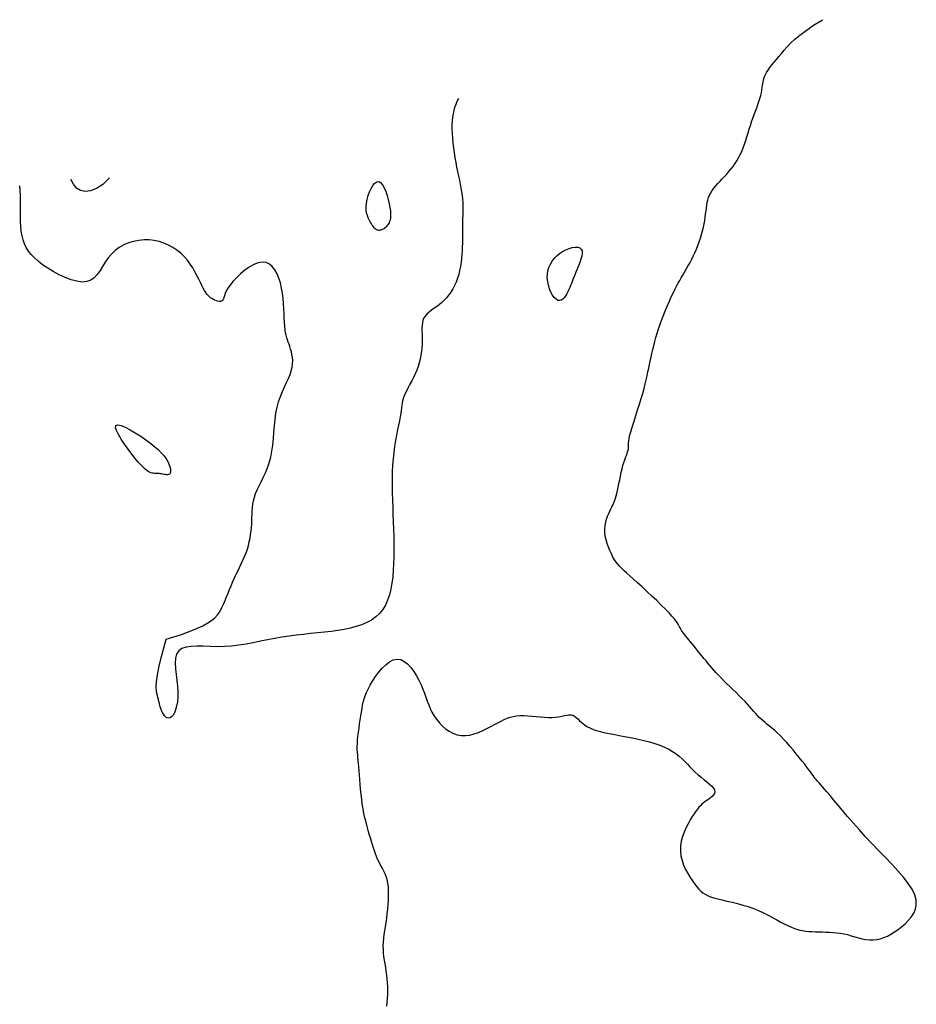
# Model space of a CAD drawing. Header units: millimetres. Extents: x 32690613 to 32693367, y 5343692 to 5344708.
# Tile 928 of 1009: x 32692984 to 32692999, y 5344616 to 5344633. Entities that reach past the tile are written whole.
import ezdxf

# ---------------------------------------------------------------- set-up
doc = ezdxf.new("R2010")
doc.units = ezdxf.units.MM
doc.header["$LTSCALE"] = 20
doc.layers.add('02-DGM_HL_491.00', color=62, linetype='Continuous')

msp = doc.modelspace()

# ---------------------------------------------------------------- linework, layer by layer
at = {"layer": '02-DGM_HL_491.00', "elevation": 491, "flags": 128}
for points in [[(32692990.021, 5344615.986), (32692990.028, 5344616.052), (32692990.034, 5344616.119), (32692990.037, 5344616.187), (32692990.039, 5344616.255), (32692990.038, 5344616.323), (32692990.034, 5344616.392), (32692990.028, 5344616.459), (32692990.02, 5344616.525), (32692990.01, 5344616.59), (32692990, 5344616.654), (32692989.989, 5344616.718), (32692989.978, 5344616.781), (32692989.97, 5344616.844), (32692989.963, 5344616.906), (32692989.96, 5344616.968), (32692989.959, 5344617.031), (32692989.963, 5344617.094), (32692989.968, 5344617.158), (32692989.976, 5344617.224), (32692989.986, 5344617.291), (32692989.996, 5344617.36), (32692990.007, 5344617.432), (32692990.018, 5344617.507), (32692990.028, 5344617.585), (32692990.036, 5344617.664), (32692990.044, 5344617.745), (32692990.049, 5344617.825), (32692990.051, 5344617.904), (32692990.051, 5344617.979), (32692990.047, 5344618.05), (32692990.038, 5344618.115), (32692990.026, 5344618.174), (32692990.01, 5344618.227), (32692989.991, 5344618.276), (32692989.97, 5344618.32), (32692989.947, 5344618.363), (32692989.924, 5344618.404), (32692989.901, 5344618.444), (32692989.879, 5344618.486), (32692989.859, 5344618.529), (32692989.84, 5344618.574), (32692989.822, 5344618.621), (32692989.804, 5344618.67), (32692989.787, 5344618.722), (32692989.771, 5344618.777), (32692989.753, 5344618.834), (32692989.736, 5344618.895), (32692989.717, 5344618.958), (32692989.698, 5344619.024), (32692989.679, 5344619.094), (32692989.661, 5344619.166), (32692989.642, 5344619.241), (32692989.625, 5344619.318), (32692989.61, 5344619.398), (32692989.596, 5344619.481), (32692989.585, 5344619.566), (32692989.575, 5344619.652), (32692989.567, 5344619.738), (32692989.56, 5344619.823), (32692989.554, 5344619.905), (32692989.548, 5344619.982), (32692989.543, 5344620.055), (32692989.538, 5344620.121), (32692989.532, 5344620.18), (32692989.526, 5344620.232), (32692989.521, 5344620.281), (32692989.516, 5344620.327), (32692989.512, 5344620.372), (32692989.51, 5344620.419), (32692989.509, 5344620.469), (32692989.511, 5344620.523), (32692989.515, 5344620.584), (32692989.521, 5344620.649), (32692989.53, 5344620.719), (32692989.539, 5344620.79), (32692989.549, 5344620.862), (32692989.56, 5344620.934), (32692989.571, 5344621.003), (32692989.581, 5344621.068), (32692989.591, 5344621.128), (32692989.601, 5344621.185), (32692989.613, 5344621.24), (32692989.627, 5344621.294), (32692989.644, 5344621.349), (32692989.667, 5344621.405), (32692989.695, 5344621.466), (32692989.73, 5344621.532), (32692989.773, 5344621.604), (32692989.822, 5344621.68), (32692989.878, 5344621.754), (32692989.937, 5344621.824), (32692990, 5344621.885), (32692990.065, 5344621.934), (32692990.13, 5344621.968), (32692990.195, 5344621.981), (32692990.259, 5344621.973), (32692990.32, 5344621.944), (32692990.378, 5344621.898), (32692990.433, 5344621.84), (32692990.484, 5344621.771), (32692990.531, 5344621.696), (32692990.574, 5344621.617), (32692990.611, 5344621.539), (32692990.642, 5344621.464), (32692990.67, 5344621.392), (32692990.695, 5344621.323), (32692990.718, 5344621.257), (32692990.743, 5344621.192), (32692990.769, 5344621.129), (32692990.799, 5344621.067), (32692990.834, 5344621.006), (32692990.875, 5344620.945), (32692990.923, 5344620.886), (32692990.976, 5344620.831), (32692991.034, 5344620.781), (32692991.096, 5344620.737), (32692991.162, 5344620.702), (32692991.232, 5344620.676), (32692991.304, 5344620.663), (32692991.378, 5344620.661), (32692991.454, 5344620.671), (32692991.529, 5344620.69), (32692991.604, 5344620.716), (32692991.678, 5344620.747), (32692991.749, 5344620.782), (32692991.817, 5344620.817), (32692991.88, 5344620.852), (32692991.939, 5344620.884), (32692991.994, 5344620.913), (32692992.047, 5344620.939), (32692992.099, 5344620.961), (32692992.15, 5344620.979), (32692992.203, 5344620.994), (32692992.259, 5344621.003), (32692992.319, 5344621.008), (32692992.384, 5344621.008), (32692992.453, 5344621.005), (32692992.525, 5344620.999), (32692992.598, 5344620.991), (32692992.671, 5344620.984), (32692992.742, 5344620.978), (32692992.811, 5344620.974), (32692992.876, 5344620.974), (32692992.936, 5344620.979), (32692992.991, 5344620.987), (32692993.041, 5344620.997), (32692993.087, 5344621.006), (32692993.128, 5344621.014), (32692993.166, 5344621.019), (32692993.201, 5344621.019), (32692993.232, 5344621.012), (32692993.262, 5344620.997), (32692993.29, 5344620.976), (32692993.319, 5344620.949), (32692993.35, 5344620.919), (32692993.386, 5344620.886), (32692993.427, 5344620.853), (32692993.476, 5344620.82), (32692993.535, 5344620.79), (32692993.604, 5344620.763), (32692993.682, 5344620.739), (32692993.768, 5344620.717), (32692993.861, 5344620.697), (32692993.958, 5344620.678), (32692994.059, 5344620.66), (32692994.16, 5344620.641), (32692994.262, 5344620.621), (32692994.363, 5344620.6), (32692994.461, 5344620.576), (32692994.556, 5344620.551), (32692994.647, 5344620.523), (32692994.733, 5344620.494), (32692994.814, 5344620.461), (32692994.889, 5344620.426), (32692994.956, 5344620.388), (32692995.017, 5344620.348), (32692995.071, 5344620.305), (32692995.12, 5344620.26), (32692995.167, 5344620.214), (32692995.211, 5344620.167), (32692995.254, 5344620.12), (32692995.299, 5344620.074), (32692995.346, 5344620.028), (32692995.396, 5344619.984), (32692995.448, 5344619.941), (32692995.5, 5344619.9), (32692995.549, 5344619.861), (32692995.593, 5344619.823), (32692995.631, 5344619.787), (32692995.66, 5344619.753), (32692995.677, 5344619.722), (32692995.683, 5344619.692), (32692995.677, 5344619.664), (32692995.662, 5344619.637), (32692995.64, 5344619.612), (32692995.613, 5344619.588), (32692995.582, 5344619.565), (32692995.55, 5344619.543), (32692995.519, 5344619.521), (32692995.489, 5344619.499), (32692995.462, 5344619.476), (32692995.436, 5344619.451), (32692995.41, 5344619.423), (32692995.384, 5344619.391), (32692995.356, 5344619.354), (32692995.327, 5344619.311), (32692995.295, 5344619.262), (32692995.26, 5344619.205), (32692995.224, 5344619.14), (32692995.189, 5344619.071), (32692995.156, 5344618.996), (32692995.128, 5344618.917), (32692995.106, 5344618.836), (32692995.093, 5344618.753), (32692995.09, 5344618.67), (32692995.099, 5344618.587), (32692995.119, 5344618.506), (32692995.147, 5344618.426), (32692995.181, 5344618.35), (32692995.22, 5344618.278), (32692995.261, 5344618.212), (32692995.302, 5344618.15), (32692995.341, 5344618.096), (32692995.376, 5344618.049), (32692995.41, 5344618.009), (32692995.443, 5344617.974), (32692995.478, 5344617.945), (32692995.516, 5344617.92), (32692995.559, 5344617.897), (32692995.608, 5344617.877), (32692995.667, 5344617.859), (32692995.735, 5344617.84), (32692995.812, 5344617.822), (32692995.895, 5344617.803), (32692995.984, 5344617.782), (32692996.076, 5344617.76), (32692996.169, 5344617.735), (32692996.262, 5344617.707), (32692996.353, 5344617.675), (32692996.44, 5344617.639), (32692996.524, 5344617.601), (32692996.604, 5344617.56), (32692996.68, 5344617.519), (32692996.754, 5344617.478), (32692996.824, 5344617.44), (32692996.892, 5344617.404), (32692996.957, 5344617.373), (32692997.019, 5344617.347), (32692997.08, 5344617.326), (32692997.139, 5344617.309), (32692997.196, 5344617.296), (32692997.254, 5344617.286), (32692997.31, 5344617.279), (32692997.368, 5344617.275), (32692997.425, 5344617.272), (32692997.484, 5344617.27), (32692997.544, 5344617.269), (32692997.604, 5344617.268), (32692997.665, 5344617.266), (32692997.727, 5344617.262), (32692997.789, 5344617.257), (32692997.852, 5344617.249), (32692997.915, 5344617.238), (32692997.978, 5344617.223), (32692998.041, 5344617.205), (32692998.105, 5344617.187), (32692998.168, 5344617.169), (32692998.231, 5344617.153), (32692998.294, 5344617.141), (32692998.357, 5344617.133), (32692998.42, 5344617.132), (32692998.482, 5344617.138), (32692998.544, 5344617.152), (32692998.606, 5344617.172), (32692998.667, 5344617.199), (32692998.728, 5344617.232), (32692998.789, 5344617.27), (32692998.85, 5344617.313), (32692998.911, 5344617.36), (32692998.971, 5344617.411), (32692999.028, 5344617.467), (32692999.079, 5344617.527), (32692999.121, 5344617.592), (32692999.151, 5344617.663), (32692999.166, 5344617.739), (32692999.163, 5344617.822), (32692999.14, 5344617.911), (32692999.094, 5344618.007), (32692999.027, 5344618.108), (32692998.944, 5344618.215), (32692998.847, 5344618.327), (32692998.741, 5344618.442), (32692998.628, 5344618.559), (32692998.512, 5344618.679), (32692998.396, 5344618.799), (32692998.284, 5344618.92), (32692998.177, 5344619.039), (32692998.075, 5344619.154), (32692997.979, 5344619.265), (32692997.891, 5344619.369), (32692997.81, 5344619.465), (32692997.738, 5344619.551), (32692997.676, 5344619.626), (32692997.623, 5344619.688), (32692997.58, 5344619.738), (32692997.544, 5344619.779), (32692997.515, 5344619.812), (32692997.491, 5344619.838), (32692997.47, 5344619.861), (32692997.452, 5344619.882), (32692997.436, 5344619.901), (32692997.419, 5344619.922), (32692997.402, 5344619.945), (32692997.383, 5344619.971), (32692997.361, 5344620), (32692997.337, 5344620.033), (32692997.309, 5344620.071), (32692997.276, 5344620.115), (32692997.238, 5344620.165), (32692997.194, 5344620.221), (32692997.145, 5344620.283), (32692997.092, 5344620.347), (32692997.037, 5344620.414), (32692996.98, 5344620.48), (32692996.923, 5344620.545), (32692996.867, 5344620.606), (32692996.814, 5344620.661), (32692996.763, 5344620.71), (32692996.716, 5344620.753), (32692996.672, 5344620.79), (32692996.63, 5344620.824), (32692996.591, 5344620.855), (32692996.554, 5344620.885), (32692996.519, 5344620.914), (32692996.486, 5344620.943), (32692996.454, 5344620.974), (32692996.423, 5344621.006), (32692996.392, 5344621.041), (32692996.36, 5344621.078), (32692996.326, 5344621.117), (32692996.29, 5344621.158), (32692996.251, 5344621.202), (32692996.207, 5344621.249), (32692996.159, 5344621.299), (32692996.108, 5344621.35), (32692996.054, 5344621.404), (32692995.999, 5344621.457), (32692995.943, 5344621.511), (32692995.889, 5344621.564), (32692995.837, 5344621.615), (32692995.788, 5344621.664), (32692995.744, 5344621.71), (32692995.703, 5344621.753), (32692995.666, 5344621.794), (32692995.631, 5344621.834), (32692995.598, 5344621.873), (32692995.566, 5344621.912), (32692995.534, 5344621.95), (32692995.501, 5344621.99), (32692995.468, 5344622.031), (32692995.434, 5344622.073), (32692995.4, 5344622.116), (32692995.365, 5344622.158), (32692995.332, 5344622.199), (32692995.299, 5344622.239), (32692995.268, 5344622.278), (32692995.239, 5344622.314), (32692995.212, 5344622.347), (32692995.187, 5344622.377), (32692995.164, 5344622.406), (32692995.144, 5344622.432), (32692995.126, 5344622.456), (32692995.11, 5344622.479), (32692995.096, 5344622.501), (32692995.084, 5344622.522), (32692995.073, 5344622.542), (32692995.062, 5344622.563), (32692995.05, 5344622.586), (32692995.034, 5344622.613), (32692995.012, 5344622.644), (32692994.983, 5344622.682), (32692994.944, 5344622.727), (32692994.895, 5344622.781), (32692994.833, 5344622.844), (32692994.761, 5344622.916), (32692994.681, 5344622.992), (32692994.598, 5344623.071), (32692994.513, 5344623.151), (32692994.429, 5344623.228), (32692994.35, 5344623.3), (32692994.279, 5344623.364), (32692994.217, 5344623.419), (32692994.163, 5344623.467), (32692994.118, 5344623.508), (32692994.078, 5344623.545), (32692994.044, 5344623.581), (32692994.013, 5344623.617), (32692993.984, 5344623.655), (32692993.955, 5344623.697), (32692993.926, 5344623.745), (32692993.898, 5344623.798), (32692993.871, 5344623.856), (32692993.846, 5344623.917), (32692993.824, 5344623.98), (32692993.806, 5344624.044), (32692993.793, 5344624.108), (32692993.786, 5344624.171), (32692993.786, 5344624.232), (32692993.792, 5344624.291), (32692993.803, 5344624.348), (32692993.817, 5344624.401), (32692993.834, 5344624.451), (32692993.853, 5344624.498), (32692993.871, 5344624.54), (32692993.889, 5344624.578), (32692993.906, 5344624.612), (32692993.921, 5344624.642), (32692993.934, 5344624.671), (32692993.947, 5344624.699), (32692993.958, 5344624.729), (32692993.97, 5344624.762), (32692993.981, 5344624.8), (32692993.992, 5344624.844), (32692994.004, 5344624.895), (32692994.016, 5344624.952), (32692994.029, 5344625.013), (32692994.042, 5344625.077), (32692994.056, 5344625.142), (32692994.069, 5344625.206), (32692994.084, 5344625.267), (32692994.098, 5344625.325), (32692994.114, 5344625.377), (32692994.129, 5344625.424), (32692994.143, 5344625.465), (32692994.157, 5344625.502), (32692994.169, 5344625.535), (32692994.179, 5344625.564), (32692994.187, 5344625.589), (32692994.192, 5344625.611), (32692994.195, 5344625.63), (32692994.195, 5344625.648), (32692994.194, 5344625.667), (32692994.194, 5344625.69), (32692994.195, 5344625.718), (32692994.199, 5344625.754), (32692994.207, 5344625.799), (32692994.22, 5344625.856), (32692994.238, 5344625.925), (32692994.262, 5344626.006), (32692994.29, 5344626.095), (32692994.319, 5344626.19), (32692994.351, 5344626.287), (32692994.382, 5344626.386), (32692994.412, 5344626.482), (32692994.439, 5344626.573), (32692994.463, 5344626.658), (32692994.483, 5344626.736), (32692994.501, 5344626.809), (32692994.517, 5344626.878), (32692994.531, 5344626.944), (32692994.544, 5344627.007), (32692994.557, 5344627.07), (32692994.569, 5344627.132), (32692994.583, 5344627.196), (32692994.597, 5344627.261), (32692994.612, 5344627.328), (32692994.629, 5344627.396), (32692994.648, 5344627.466), (32692994.668, 5344627.538), (32692994.69, 5344627.613), (32692994.715, 5344627.69), (32692994.742, 5344627.769), (32692994.771, 5344627.85), (32692994.802, 5344627.932), (32692994.834, 5344628.012), (32692994.867, 5344628.091), (32692994.9, 5344628.167), (32692994.932, 5344628.239), (32692994.963, 5344628.306), (32692994.994, 5344628.367), (32692995.023, 5344628.422), (32692995.051, 5344628.474), (32692995.079, 5344628.523), (32692995.106, 5344628.57), (32692995.134, 5344628.617), (32692995.162, 5344628.665), (32692995.191, 5344628.715), (32692995.221, 5344628.768), (32692995.251, 5344628.823), (32692995.281, 5344628.881), (32692995.311, 5344628.941), (32692995.34, 5344629.002), (32692995.368, 5344629.064), (32692995.394, 5344629.127), (32692995.417, 5344629.191), (32692995.438, 5344629.254), (32692995.457, 5344629.317), (32692995.473, 5344629.379), (32692995.487, 5344629.441), (32692995.499, 5344629.501), (32692995.51, 5344629.559), (32692995.519, 5344629.616), (32692995.527, 5344629.67), (32692995.534, 5344629.723), (32692995.54, 5344629.773), (32692995.547, 5344629.821), (32692995.556, 5344629.867), (32692995.566, 5344629.912), (32692995.579, 5344629.955), (32692995.595, 5344629.997), (32692995.615, 5344630.039), (32692995.64, 5344630.079), (32692995.67, 5344630.119), (32692995.702, 5344630.158), (32692995.738, 5344630.198), (32692995.775, 5344630.237), (32692995.813, 5344630.277), (32692995.852, 5344630.318), (32692995.89, 5344630.359), (32692995.928, 5344630.402), (32692995.964, 5344630.446), (32692996, 5344630.492), (32692996.033, 5344630.54), (32692996.065, 5344630.589), (32692996.096, 5344630.641), (32692996.124, 5344630.696), (32692996.151, 5344630.753), (32692996.175, 5344630.813), (32692996.198, 5344630.875), (32692996.219, 5344630.939), (32692996.24, 5344631.004), (32692996.26, 5344631.07), (32692996.28, 5344631.135), (32692996.3, 5344631.201), (32692996.321, 5344631.265), (32692996.343, 5344631.327), (32692996.365, 5344631.388), (32692996.388, 5344631.447), (32692996.409, 5344631.504), (32692996.43, 5344631.56), (32692996.448, 5344631.614), (32692996.465, 5344631.666), (32692996.478, 5344631.716), (32692996.489, 5344631.764), (32692996.497, 5344631.811), (32692996.504, 5344631.856), (32692996.511, 5344631.9), (32692996.518, 5344631.943), (32692996.528, 5344631.986), (32692996.54, 5344632.028), (32692996.557, 5344632.071), (32692996.579, 5344632.113), (32692996.605, 5344632.157), (32692996.636, 5344632.201), (32692996.67, 5344632.246), (32692996.708, 5344632.292), (32692996.749, 5344632.34), (32692996.792, 5344632.391), (32692996.836, 5344632.443), (32692996.883, 5344632.499), (32692996.935, 5344632.557), (32692996.995, 5344632.62), (32692997.068, 5344632.688), (32692997.156, 5344632.762), (32692997.263, 5344632.843), (32692997.392, 5344632.931), (32692997.548, 5344633.027)], [(32692991.256, 5344631.667), (32692991.231, 5344631.615), (32692991.209, 5344631.563), (32692991.191, 5344631.511), (32692991.175, 5344631.458), (32692991.163, 5344631.402), (32692991.154, 5344631.344), (32692991.148, 5344631.281), (32692991.145, 5344631.213), (32692991.145, 5344631.14), (32692991.148, 5344631.062), (32692991.153, 5344630.981), (32692991.161, 5344630.897), (32692991.171, 5344630.812), (32692991.182, 5344630.726), (32692991.195, 5344630.642), (32692991.21, 5344630.559), (32692991.225, 5344630.479), (32692991.241, 5344630.402), (32692991.257, 5344630.327), (32692991.272, 5344630.255), (32692991.287, 5344630.186), (32692991.3, 5344630.118), (32692991.311, 5344630.053), (32692991.32, 5344629.99), (32692991.326, 5344629.928), (32692991.33, 5344629.869), (32692991.332, 5344629.811), (32692991.332, 5344629.754), (32692991.331, 5344629.699), (32692991.33, 5344629.645), (32692991.328, 5344629.592), (32692991.327, 5344629.54), (32692991.326, 5344629.488), (32692991.326, 5344629.437), (32692991.326, 5344629.385), (32692991.326, 5344629.333), (32692991.326, 5344629.28), (32692991.326, 5344629.224), (32692991.325, 5344629.166), (32692991.323, 5344629.105), (32692991.32, 5344629.041), (32692991.316, 5344628.974), (32692991.31, 5344628.905), (32692991.301, 5344628.835), (32692991.291, 5344628.765), (32692991.277, 5344628.695), (32692991.261, 5344628.626), (32692991.241, 5344628.56), (32692991.217, 5344628.496), (32692991.19, 5344628.435), (32692991.16, 5344628.378), (32692991.126, 5344628.323), (32692991.09, 5344628.272), (32692991.051, 5344628.225), (32692991.01, 5344628.181), (32692990.968, 5344628.14), (32692990.923, 5344628.104), (32692990.878, 5344628.07), (32692990.834, 5344628.038), (32692990.791, 5344628.007), (32692990.751, 5344627.976), (32692990.716, 5344627.945), (32692990.685, 5344627.912), (32692990.661, 5344627.876), (32692990.644, 5344627.837), (32692990.634, 5344627.795), (32692990.628, 5344627.749), (32692990.626, 5344627.701), (32692990.627, 5344627.65), (32692990.629, 5344627.596), (32692990.631, 5344627.54), (32692990.631, 5344627.481), (32692990.629, 5344627.42), (32692990.625, 5344627.358), (32692990.617, 5344627.294), (32692990.607, 5344627.23), (32692990.594, 5344627.165), (32692990.577, 5344627.1), (32692990.558, 5344627.035), (32692990.535, 5344626.971), (32692990.508, 5344626.908), (32692990.48, 5344626.846), (32692990.45, 5344626.787), (32692990.419, 5344626.729), (32692990.39, 5344626.675), (32692990.363, 5344626.622), (32692990.338, 5344626.573), (32692990.318, 5344626.528), (32692990.303, 5344626.485), (32692990.292, 5344626.446), (32692990.284, 5344626.406), (32692990.277, 5344626.366), (32692990.272, 5344626.324), (32692990.266, 5344626.277), (32692990.26, 5344626.225), (32692990.25, 5344626.166), (32692990.238, 5344626.099), (32692990.222, 5344626.024), (32692990.206, 5344625.942), (32692990.188, 5344625.853), (32692990.17, 5344625.758), (32692990.154, 5344625.657), (32692990.139, 5344625.552), (32692990.127, 5344625.443), (32692990.119, 5344625.33), (32692990.114, 5344625.215), (32692990.112, 5344625.096), (32692990.112, 5344624.976), (32692990.114, 5344624.853), (32692990.117, 5344624.73), (32692990.122, 5344624.606), (32692990.126, 5344624.481), (32692990.131, 5344624.356), (32692990.136, 5344624.231), (32692990.139, 5344624.108), (32692990.142, 5344623.985), (32692990.142, 5344623.864), (32692990.141, 5344623.745), (32692990.137, 5344623.628), (32692990.131, 5344623.513), (32692990.121, 5344623.402), (32692990.107, 5344623.295), (32692990.088, 5344623.192), (32692990.064, 5344623.094), (32692990.033, 5344623.002), (32692989.995, 5344622.917), (32692989.948, 5344622.84), (32692989.893, 5344622.77), (32692989.828, 5344622.71), (32692989.755, 5344622.657), (32692989.673, 5344622.613), (32692989.584, 5344622.575), (32692989.488, 5344622.543), (32692989.387, 5344622.516), (32692989.281, 5344622.494), (32692989.171, 5344622.475), (32692989.057, 5344622.46), (32692988.941, 5344622.446), (32692988.822, 5344622.434), (32692988.701, 5344622.422), (32692988.579, 5344622.41), (32692988.456, 5344622.397), (32692988.332, 5344622.381), (32692988.208, 5344622.362), (32692988.083, 5344622.34), (32692987.959, 5344622.316), (32692987.835, 5344622.29), (32692987.711, 5344622.265), (32692987.587, 5344622.242), (32692987.462, 5344622.222), (32692987.338, 5344622.207), (32692987.213, 5344622.199), (32692987.089, 5344622.197), (32692986.966, 5344622.2), (32692986.849, 5344622.204), (32692986.739, 5344622.206), (32692986.638, 5344622.203), (32692986.551, 5344622.19), (32692986.478, 5344622.166), (32692986.424, 5344622.126), (32692986.388, 5344622.068), (32692986.37, 5344621.996), (32692986.364, 5344621.91), (32692986.368, 5344621.816), (32692986.378, 5344621.717), (32692986.391, 5344621.615), (32692986.403, 5344621.513), (32692986.41, 5344621.417), (32692986.41, 5344621.327), (32692986.402, 5344621.245), (32692986.389, 5344621.172), (32692986.371, 5344621.109), (32692986.35, 5344621.056), (32692986.326, 5344621.015), (32692986.3, 5344620.984), (32692986.274, 5344620.967), (32692986.249, 5344620.961), (32692986.225, 5344620.967), (32692986.202, 5344620.982), (32692986.181, 5344621.005), (32692986.161, 5344621.032), (32692986.144, 5344621.063), (32692986.128, 5344621.095), (32692986.115, 5344621.127), (32692986.105, 5344621.157), (32692986.097, 5344621.185), (32692986.09, 5344621.211), (32692986.084, 5344621.238), (32692986.078, 5344621.265), (32692986.073, 5344621.293), (32692986.066, 5344621.322), (32692986.058, 5344621.354), (32692986.048, 5344621.39), (32692986.04, 5344621.437), (32692986.036, 5344621.501), (32692986.041, 5344621.589), (32692986.057, 5344621.708), (32692986.088, 5344621.866), (32692986.137, 5344622.07), (32692986.207, 5344622.326)], [(32692985.229, 5344630.294), (32692985.112, 5344630.183), (32692985.003, 5344630.109), (32692984.902, 5344630.069), (32692984.811, 5344630.059), (32692984.73, 5344630.077), (32692984.661, 5344630.119), (32692984.605, 5344630.184), (32692984.563, 5344630.268)], [(32692986.207, 5344622.326), (32692986.473, 5344622.409), (32692986.681, 5344622.486), (32692986.84, 5344622.558), (32692986.957, 5344622.625), (32692987.04, 5344622.689), (32692987.099, 5344622.751), (32692987.139, 5344622.812), (32692987.17, 5344622.872), (32692987.198, 5344622.933), (32692987.225, 5344622.995), (32692987.252, 5344623.057), (32692987.277, 5344623.119), (32692987.303, 5344623.182), (32692987.329, 5344623.246), (32692987.356, 5344623.309), (32692987.384, 5344623.373), (32692987.414, 5344623.436), (32692987.444, 5344623.5), (32692987.475, 5344623.564), (32692987.505, 5344623.628), (32692987.534, 5344623.691), (32692987.562, 5344623.755), (32692987.587, 5344623.819), (32692987.61, 5344623.882), (32692987.629, 5344623.945), (32692987.644, 5344624.008), (32692987.657, 5344624.071), (32692987.667, 5344624.133), (32692987.675, 5344624.194), (32692987.681, 5344624.255), (32692987.685, 5344624.315), (32692987.688, 5344624.374), (32692987.69, 5344624.431), (32692987.692, 5344624.488), (32692987.694, 5344624.545), (32692987.699, 5344624.602), (32692987.706, 5344624.659), (32692987.717, 5344624.718), (32692987.732, 5344624.778), (32692987.753, 5344624.841), (32692987.781, 5344624.906), (32692987.813, 5344624.973), (32692987.848, 5344625.045), (32692987.885, 5344625.12), (32692987.922, 5344625.2), (32692987.957, 5344625.284), (32692987.989, 5344625.374), (32692988.015, 5344625.47), (32692988.034, 5344625.573), (32692988.049, 5344625.68), (32692988.06, 5344625.79), (32692988.069, 5344625.901), (32692988.079, 5344626.013), (32692988.09, 5344626.123), (32692988.104, 5344626.23), (32692988.124, 5344626.332), (32692988.15, 5344626.429), (32692988.181, 5344626.519), (32692988.216, 5344626.603), (32692988.251, 5344626.683), (32692988.286, 5344626.758), (32692988.319, 5344626.829), (32692988.347, 5344626.897), (32692988.369, 5344626.962), (32692988.384, 5344627.024), (32692988.391, 5344627.083), (32692988.393, 5344627.14), (32692988.389, 5344627.194), (32692988.381, 5344627.245), (32692988.37, 5344627.293), (32692988.358, 5344627.338), (32692988.344, 5344627.38), (32692988.33, 5344627.42), (32692988.316, 5344627.457), (32692988.303, 5344627.495), (32692988.291, 5344627.534), (32692988.28, 5344627.575), (32692988.27, 5344627.621), (32692988.261, 5344627.672), (32692988.255, 5344627.731), (32692988.251, 5344627.797), (32692988.247, 5344627.871), (32692988.244, 5344627.95), (32692988.241, 5344628.034), (32692988.235, 5344628.122), (32692988.228, 5344628.211), (32692988.217, 5344628.302), (32692988.201, 5344628.391), (32692988.181, 5344628.479), (32692988.154, 5344628.563), (32692988.123, 5344628.64), (32692988.085, 5344628.708), (32692988.041, 5344628.764), (32692987.99, 5344628.807), (32692987.933, 5344628.833), (32692987.869, 5344628.84), (32692987.798, 5344628.828), (32692987.722, 5344628.797), (32692987.644, 5344628.753), (32692987.567, 5344628.698), (32692987.492, 5344628.636), (32692987.423, 5344628.571), (32692987.362, 5344628.505), (32692987.311, 5344628.443), (32692987.273, 5344628.388), (32692987.245, 5344628.339), (32692987.226, 5344628.296), (32692987.213, 5344628.26), (32692987.204, 5344628.23), (32692987.197, 5344628.206), (32692987.19, 5344628.187), (32692987.18, 5344628.174), (32692987.165, 5344628.166), (32692987.147, 5344628.162), (32692987.125, 5344628.162), (32692987.101, 5344628.166), (32692987.076, 5344628.173), (32692987.05, 5344628.183), (32692987.024, 5344628.195), (32692986.999, 5344628.209), (32692986.976, 5344628.224), (32692986.954, 5344628.242), (32692986.933, 5344628.262), (32692986.913, 5344628.286), (32692986.893, 5344628.315), (32692986.871, 5344628.348), (32692986.849, 5344628.387), (32692986.826, 5344628.433), (32692986.8, 5344628.486), (32692986.771, 5344628.544), (32692986.74, 5344628.607), (32692986.705, 5344628.673), (32692986.666, 5344628.74), (32692986.623, 5344628.807), (32692986.574, 5344628.872), (32692986.52, 5344628.934), (32692986.46, 5344628.992), (32692986.394, 5344629.045), (32692986.324, 5344629.092), (32692986.249, 5344629.133), (32692986.17, 5344629.167), (32692986.087, 5344629.194), (32692986.002, 5344629.212), (32692985.914, 5344629.222), (32692985.825, 5344629.223), (32692985.735, 5344629.215), (32692985.646, 5344629.197), (32692985.559, 5344629.171), (32692985.476, 5344629.136), (32692985.398, 5344629.092), (32692985.326, 5344629.04), (32692985.262, 5344628.979), (32692985.206, 5344628.911), (32692985.156, 5344628.838), (32692985.11, 5344628.763), (32692985.065, 5344628.692), (32692985.017, 5344628.626), (32692984.965, 5344628.57), (32692984.905, 5344628.528), (32692984.836, 5344628.502), (32692984.754, 5344628.496), (32692984.662, 5344628.508), (32692984.564, 5344628.535), (32692984.461, 5344628.573), (32692984.358, 5344628.622), (32692984.257, 5344628.677), (32692984.162, 5344628.736), (32692984.074, 5344628.795), (32692983.998, 5344628.854), (32692983.932, 5344628.912), (32692983.877, 5344628.97), (32692983.83, 5344629.029), (32692983.792, 5344629.09), (32692983.761, 5344629.154), (32692983.736, 5344629.223), (32692983.718, 5344629.296), (32692983.705, 5344629.375), (32692983.697, 5344629.458), (32692983.691, 5344629.543), (32692983.689, 5344629.627), (32692983.689, 5344629.709), (32692983.689, 5344629.788), (32692983.691, 5344629.859), (32692983.691, 5344629.922), (32692983.691, 5344629.976), (32692983.69, 5344630.02), (32692983.688, 5344630.056), (32692983.685, 5344630.085), (32692983.683, 5344630.109), (32692983.68, 5344630.128), (32692983.679, 5344630.145), (32692983.677, 5344630.159)]]:
    msp.add_lwpolyline(points, dxfattribs=at)
for points in [[(32692989.94, 5344629.401), (32692989.927, 5344629.396), (32692989.914, 5344629.392), (32692989.902, 5344629.389), (32692989.89, 5344629.388), (32692989.879, 5344629.388), (32692989.867, 5344629.39), (32692989.856, 5344629.393), (32692989.846, 5344629.398), (32692989.835, 5344629.404), (32692989.825, 5344629.412), (32692989.814, 5344629.421), (32692989.802, 5344629.433), (32692989.79, 5344629.448), (32692989.777, 5344629.465), (32692989.763, 5344629.486), (32692989.748, 5344629.51), (32692989.731, 5344629.538), (32692989.714, 5344629.57), (32692989.697, 5344629.606), (32692989.683, 5344629.646), (32692989.671, 5344629.691), (32692989.664, 5344629.741), (32692989.662, 5344629.796), (32692989.666, 5344629.856), (32692989.678, 5344629.921), (32692989.696, 5344629.988), (32692989.719, 5344630.053), (32692989.747, 5344630.113), (32692989.778, 5344630.165), (32692989.811, 5344630.204), (32692989.845, 5344630.227), (32692989.879, 5344630.231), (32692989.912, 5344630.213), (32692989.944, 5344630.176), (32692989.973, 5344630.125), (32692990, 5344630.062), (32692990.024, 5344629.992), (32692990.044, 5344629.92), (32692990.061, 5344629.849), (32692990.073, 5344629.783), (32692990.081, 5344629.725), (32692990.085, 5344629.676), (32692990.085, 5344629.633), (32692990.082, 5344629.598), (32692990.076, 5344629.567), (32692990.068, 5344629.542), (32692990.058, 5344629.519), (32692990.047, 5344629.5), (32692990.035, 5344629.482), (32692990.022, 5344629.466), (32692990.009, 5344629.451), (32692989.995, 5344629.438), (32692989.981, 5344629.427), (32692989.967, 5344629.417), (32692989.953, 5344629.408)], [(32692992.975, 5344628.179), (32692992.944, 5344628.198), (32692992.913, 5344628.229), (32692992.883, 5344628.271), (32692992.855, 5344628.321), (32692992.831, 5344628.378), (32692992.811, 5344628.439), (32692992.798, 5344628.503), (32692992.791, 5344628.567), (32692992.793, 5344628.629), (32692992.802, 5344628.69), (32692992.819, 5344628.748), (32692992.844, 5344628.803), (32692992.875, 5344628.855), (32692992.912, 5344628.903), (32692992.955, 5344628.948), (32692993.003, 5344628.988), (32692993.056, 5344629.023), (32692993.112, 5344629.053), (32692993.168, 5344629.076), (32692993.223, 5344629.092), (32692993.273, 5344629.1), (32692993.318, 5344629.099), (32692993.353, 5344629.088), (32692993.378, 5344629.066), (32692993.391, 5344629.034), (32692993.393, 5344628.992), (32692993.386, 5344628.943), (32692993.372, 5344628.889), (32692993.353, 5344628.833), (32692993.331, 5344628.775), (32692993.308, 5344628.72), (32692993.286, 5344628.667), (32692993.267, 5344628.62), (32692993.25, 5344628.578), (32692993.235, 5344628.54), (32692993.221, 5344628.504), (32692993.208, 5344628.47), (32692993.195, 5344628.436), (32692993.18, 5344628.402), (32692993.165, 5344628.367), (32692993.147, 5344628.329), (32692993.128, 5344628.292), (32692993.107, 5344628.256), (32692993.084, 5344628.224), (32692993.059, 5344628.199), (32692993.032, 5344628.181), (32692993.004, 5344628.174)], [(32692985.34, 5344626.017), (32692985.373, 5344626.027), (32692985.428, 5344626.015), (32692985.5, 5344625.986), (32692985.584, 5344625.943), (32692985.675, 5344625.89), (32692985.768, 5344625.831), (32692985.859, 5344625.768), (32692985.942, 5344625.707), (32692986.013, 5344625.65), (32692986.073, 5344625.597), (32692986.122, 5344625.548), (32692986.163, 5344625.503), (32692986.195, 5344625.461), (32692986.22, 5344625.422), (32692986.24, 5344625.386), (32692986.256, 5344625.352), (32692986.268, 5344625.321), (32692986.277, 5344625.291), (32692986.283, 5344625.264), (32692986.285, 5344625.24), (32692986.285, 5344625.219), (32692986.281, 5344625.201), (32692986.273, 5344625.187), (32692986.263, 5344625.176), (32692986.249, 5344625.17), (32692986.233, 5344625.167), (32692986.214, 5344625.167), (32692986.193, 5344625.169), (32692986.172, 5344625.172), (32692986.15, 5344625.176), (32692986.127, 5344625.18), (32692986.105, 5344625.184), (32692986.084, 5344625.186), (32692986.064, 5344625.187), (32692986.044, 5344625.188), (32692986.024, 5344625.189), (32692986.005, 5344625.19), (32692985.985, 5344625.192), (32692985.965, 5344625.196), (32692985.944, 5344625.202), (32692985.922, 5344625.21), (32692985.899, 5344625.223), (32692985.873, 5344625.24), (32692985.843, 5344625.264), (32692985.81, 5344625.295), (32692985.77, 5344625.336), (32692985.725, 5344625.387), (32692985.672, 5344625.45), (32692985.613, 5344625.525), (32692985.55, 5344625.609), (32692985.487, 5344625.696), (32692985.43, 5344625.781), (32692985.382, 5344625.861), (32692985.349, 5344625.93), (32692985.333, 5344625.984)]]:
    msp.add_lwpolyline(points, close=True, dxfattribs=at)

doc.saveas('drawing.dxf')
